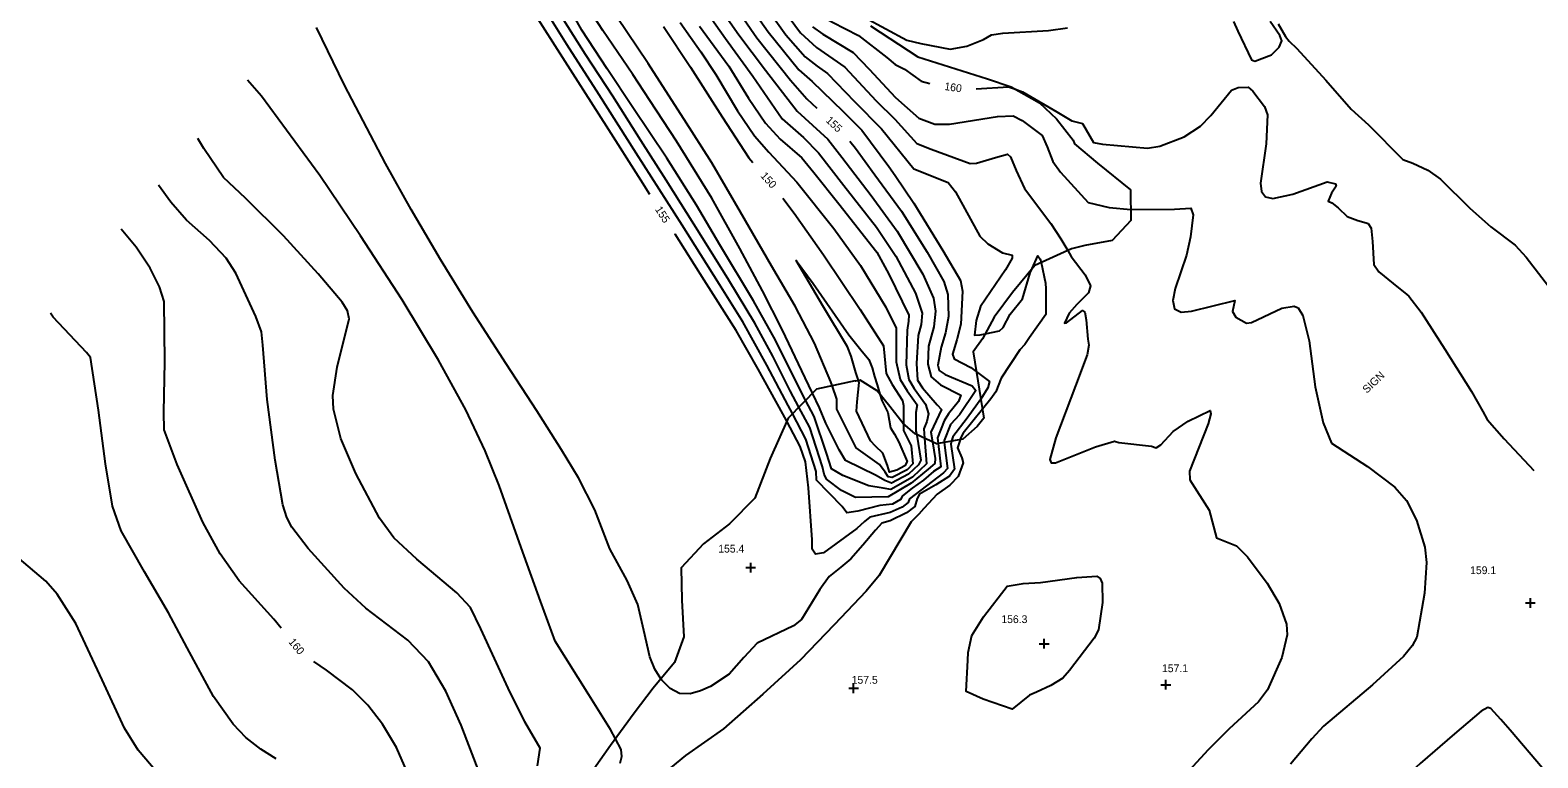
# Model space of a CAD drawing. Extents: x 1467615 to 2003689, y 770235 to 1108726.
# Drawn here: x 1999629.2 to 2000017.1, y 774084.4 to 774271.7 of the extents above; entities that cross this region are included whole.
import ezdxf

# ---------------------------------------------------------------- set-up
doc = ezdxf.new("R2010")
doc.units = 0
for name, color, linetype in [('RD_DTM_Major1', 7, 'Continuous'), ('RD_DTM_Major1_Lbl', 7, 'Continuous'), ('RD_DTM_Major2', 7, 'Continuous'), ('RD_DTM_Minor1', 7, 'Continuous'), ('RD_DTM_Minor2', 7, 'Continuous'), ('RD_DTM_Obscure', 7, 'Continuous'), ('RD_DTM_Spot_Elev', 7, 'Continuous'), ('RD_TX_Misc1', 7, 'Continuous')]:
    doc.layers.add(name, color=color, linetype=linetype)

msp = doc.modelspace()

# ---------------------------------------------------------------- linework, layer by layer
at = {"layer": 'RD_DTM_Major1'}
for points in [[(1999882.72, 774256.45), (1999884.54, 774255.82), (1999893.32, 774250.61), (1999897.19, 774248.33), (1999899.91, 774247.6), (1999900.88, 774245.98), (1999902.78, 774242.73), (1999905.13, 774242.3), (1999916.65, 774241.26), (1999919.85, 774241.78), (1999926.14, 774244.23), (1999930.29, 774246.97), (1999932.99, 774249.71), (1999938.28, 774256.21), (1999939.95, 774256.9), (1999942.53, 774257.02), (1999943.74, 774255.96), (1999946.8, 774252.04), (1999947.5, 774249.84), (1999947.23, 774242.4), (1999945.72, 774232.26), (1999946, 774230.17), (1999947, 774228.77), (1999948.89, 774228.34), (1999954.02, 774229.47), (1999962.88, 774232.62), (1999965, 774232.13), (1999965.23, 774231.5), (1999964.02, 774229.67), (1999963.11, 774227.66), (1999964.08, 774227.22), (1999965.69, 774225.92), (1999968.05, 774223.73), (1999970.81, 774222.71), (1999972.93, 774222.07)], [(1999972.93, 774222.07), (1999973.45, 774221.91), (1999974.23, 774220.72), (1999974.54, 774217.23), (1999974.93, 774211.32), (1999976.18, 774209.47), (1999979.83, 774206.48), (1999983.35, 774203.6)], [(1999983.35, 774203.6), (1999983.87, 774203.17), (1999987.04, 774199.05), (1999993.16, 774189.56), (1999999.99, 774178.67), (2000002.92, 774173.56), (2000004.06, 774171.43), (2000008.4, 774166.46), (2000016.03, 774158.34)], [(1999853.91, 774170.35), (1999853.92, 774168.65), (1999855.83, 774164.67), (1999856.25, 774160.09), (1999854.82, 774158.51), (1999850.98, 774156.54), (1999849.92, 774156.73), (1999849.14, 774157.92), (1999847.68, 774159.92), (1999841.7, 774164.2), (1999836.71, 774174.12), (1999836.71, 774176.73), (1999835.5, 774180.17)], [(1999864.39, 774165.53), (1999865.23, 774158.89), (1999864.18, 774157.72), (1999855.46, 774151.05), (1999855.06, 774150.11), (1999853.56, 774148.94), (1999850.49, 774147.53), (1999845.2, 774146.33), (1999843.87, 774145.25), (1999841.88, 774143.41), (1999833.27, 774137.14), (1999831.28, 774136.79), (1999830.37, 774138.08), (1999830.41, 774140.46), (1999829.47, 774153.89), (1999828.7, 774160.59), (1999827.28, 774164.51), (1999823.85, 774171)], [(2000016.08, 774069.99), (2000021.05, 774071.3), (2000024.18, 774073.33), (2000024.01, 774075.11), (2000018.33, 774081.77), (2000009.95, 774091.52), (2000007.61, 774094.24), (2000004.99, 774097.05), (2000004.26, 774097.34), (2000002.51, 774096.42), (1999995.61, 774090.57), (1999986.8, 774082.92), (1999974.75, 774071.88), (1999974.77, 774068.63), (1999975.4, 774067.24)]]:
    msp.add_lwpolyline(points, dxfattribs=at)
at = {"layer": 'RD_DTM_Major2'}
for points in [[(1999759.05, 774407.48), (1999760.13, 774405.68), (1999765.95, 774394.23), (1999770.75, 774384.42), (1999775.95, 774377.41), (1999784.6, 774365.41), (1999792.22, 774353.62), (1999798.52, 774341.76), (1999803.18, 774332.23), (1999807.34, 774322.19), (1999809.89, 774312.98), (1999813.19, 774302.15), (1999817.36, 774293.72), (1999821.6, 774287.89), (1999829.04, 774279.32), (1999832.09, 774275.69), (1999835.59, 774273.73), (1999842.32, 774270.32), (1999849.64, 774264.63), (1999851.75, 774262.84), (1999854.11, 774261.63), (1999858.47, 774258.55), (1999860.62, 774257.94)], [(1999788.66, 774229.32), (1999786.3, 774233.02), (1999777.47, 774246.91), (1999764.88, 774266.7), (1999756.16, 774280.49)], [(1999808.82, 774280.32), (1999816.17, 774269.67), (1999824.78, 774258.79), (1999829.04, 774254.01), (1999831.63, 774251.58)], [(1999835.5, 774180.17), (1999835.17, 774181.12), (1999830.99, 774191.12), (1999826, 774200.66), (1999819.92, 774210.99), (1999811.96, 774224.83), (1999804.58, 774237.54), (1999797.44, 774248.62), (1999791.08, 774258.56), (1999788.2, 774263.04), (1999780.04, 774275.14)], [(1999792.17, 774272.59), (1999799.12, 774262.13), (1999807.2, 774249.39), (1999814.12, 774238.77), (1999815.15, 774237.61)], [(1999872.55, 774256.59), (1999880.87, 774257.1), (1999882.72, 774256.45)], [(1999840.09, 774243.05), (1999841.53, 774241.26), (1999846.52, 774234.46), (1999853.35, 774225.06), (1999859.98, 774214.5), (1999864.28, 774206.93), (1999865.32, 774203.59), (1999865.49, 774197.96), (1999864.72, 774193.73), (1999863.55, 774190.05), (1999862.75, 774185.42), (1999863.09, 774184.1), (1999864.57, 774183.03), (1999871.56, 774180.13), (1999872.48, 774178.93), (1999868.31, 774172.68), (1999866, 774170.17), (1999864.32, 774166.06), (1999864.39, 774165.53)], [(1999822.87, 774228.42), (1999825.74, 774224.57), (1999833.3, 774213.82), (1999842.77, 774199.8), (1999848.74, 774190.38), (1999849.45, 774183.3), (1999850.97, 774180.49), (1999853.65, 774176.37), (1999853.88, 774175.03), (1999853.91, 774170.35)], [(1999693.79, 774117.79), (1999691.9, 774120.04), (1999682.99, 774129.95), (1999678.05, 774136.87), (1999673.62, 774145.04), (1999667.01, 774159.84), (1999663.64, 774168.76), (1999663.55, 774173.38), (1999663.82, 774186.26), (1999663.67, 774201.85), (1999662.49, 774205.64), (1999660.04, 774210.41), (1999656.5, 774215.85), (1999652.64, 774220.42)], [(1999823.85, 774171), (1999822.85, 774172.9), (1999816.52, 774184.44), (1999810.86, 774194.38), (1999802.64, 774207.34), (1999795.15, 774219.13), (1999795.1, 774219.2)], [(1999749.55, 774041.26), (1999743.84, 774049.31), (1999738.9, 774054.96), (1999734.8, 774058.02), (1999733.29, 774061.4), (1999729.02, 774074.24), (1999723.4, 774087.09), (1999719.88, 774093.07), (1999716.04, 774097.99), (1999712.14, 774101.86), (1999705.4, 774106.94), (1999702.18, 774109.17)]]:
    msp.add_lwpolyline(points, dxfattribs=at)
at = {"layer": 'RD_DTM_Minor1'}
for points in [[(1999843.91, 774274.95), (1999854.72, 774269.06), (1999858.31, 774268.18), (1999865.9, 774266.8), (1999870.18, 774267.51), (1999874.46, 774269.22), (1999876.57, 774270.45), (1999879.48, 774270.89), (1999891.21, 774271.6), (1999896.12, 774272.21)], [(1999938.79, 774273.91), (1999939.91, 774271.42), (1999943.4, 774263.98), (1999944.32, 774263.66), (1999948.54, 774265.34), (1999950.5, 774267.29), (1999951.26, 774268.87), (1999950.75, 774270.3), (1999948.25, 774273.85)], [(1999950.31, 774273.24), (1999952.16, 774270.03), (1999953.09, 774268.83), (1999955.05, 774266.91), (1999962.53, 774258.8), (1999969.08, 774251.29), (1999973.55, 774247.3), (1999982.39, 774238.4), (1999984.97, 774237.42), (1999988.78, 774235.64), (1999992.01, 774233.3), (1999999.61, 774225.84), (2000004.96, 774221.05), (2000011.25, 774216.36), (2000014.13, 774213.25), (2000022.16, 774202.75)], [(1999912.35, 774225.5), (1999912.55, 774225.48), (1999923.64, 774225.61), (1999927.82, 774225.87), (1999928.45, 774224.14), (1999927.73, 774218.5), (1999926.69, 774213.78), (1999923.75, 774205.13), (1999923.2, 774202.06), (1999923.64, 774199.9), (1999925.37, 774199.09), (1999927.99, 774199.34), (1999939.11, 774202.09), (1999938.57, 774199.21), (1999939.38, 774197.76), (1999942.16, 774196.23), (1999943.39, 774196.45), (1999951.2, 774200.13), (1999954.37, 774200.64), (1999955.44, 774200.19), (1999956.67, 774198.24), (1999958.24, 774191.7), (1999959.82, 774179.89), (1999961.89, 774170.61), (1999964, 774165.41), (1999973.26, 774159.4), (1999980.31, 774154.07), (1999983.28, 774150.61), (1999985.87, 774145.56), (1999987.99, 774138.59), (1999988.47, 774134.68), (1999987.95, 774126.76), (1999985.93, 774115.45), (1999984.78, 774113.22), (1999982.54, 774110.49), (1999974.56, 774103.15), (1999961.92, 774092.54), (1999958.93, 774089.31), (1999953.45, 774082.73)], [(1999896.13, 774214.97), (1999897.05, 774213.43), (1999900.66, 774208.69), (1999901.97, 774205.88), (1999901.5, 774204.09), (1999898.48, 774201.09), (1999896.49, 774198.81), (1999895.34, 774196.29), (1999895.79, 774196.32), (1999899.97, 774199.47), (1999900.5, 774199.1), (1999900.88, 774197.08), (1999901.3, 774192.13), (1999901.6, 774190.63), (1999901.15, 774188.12), (1999898.12, 774180.11), (1999893.04, 774166.76), (1999891.5, 774161.15), (1999891.86, 774160.27), (1999892.99, 774160.32), (1999903.25, 774164.43), (1999908.19, 774165.89), (1999909.26, 774165.55), (1999917.69, 774164.57), (1999918.87, 774164.14), (1999920.13, 774164.9), (1999923.24, 774168.36), (1999927.15, 774171.05), (1999932.78, 774173.74), (1999933, 774172.89), (1999932.24, 774170.35), (1999927.49, 774158.13), (1999927.6, 774155.95), (1999932.49, 774148.17), (1999934.46, 774141.04), (1999939.59, 774138.96), (1999942.37, 774136.11), (1999947.45, 774129.3), (1999950.56, 774124.12), (1999952.43, 774118.81), (1999952.58, 774116.01), (1999951.19, 774110.2), (1999947.58, 774101.89), (1999945.23, 774098.82), (1999937.66, 774091.89), (1999932.25, 774086.47), (1999924.41, 774077.85)], [(1999889.27, 774211.85), (1999890.43, 774206.58), (1999890.5, 774205.12), (1999890.55, 774198.5), (1999886.28, 774192.6), (1999885.07, 774190.76), (1999883.85, 774189.37), (1999879.01, 774182.06), (1999877.67, 774178.61), (1999876.39, 774176.8), (1999874.18, 774174.08)], [(1999874.92, 774193.54), (1999878.6, 774194.32), (1999879.49, 774195.17), (1999881.37, 774198.55), (1999884.52, 774202.55), (1999886.51, 774209.2), (1999886.99, 774210.3)], [(1999847.82, 774177.99), (1999848.3, 774176.34), (1999849.85, 774173.23), (1999850.52, 774169.33), (1999851.53, 774167.68), (1999852.7, 774165.6), (1999854.87, 774160.66), (1999854.21, 774159.52), (1999852.15, 774158.42), (1999850.29, 774157.92), (1999849.74, 774159.65), (1999848.54, 774162.81), (1999846.68, 774164.57), (1999845.39, 774165.93), (1999841.83, 774173.61), (1999841.98, 774176.02), (1999842.44, 774180.95), (1999842.28, 774181.48)], [(1999872.6, 774183.84), (1999875.99, 774181.22), (1999875.6, 774179.57), (1999873.75, 774176.7)], [(1999857.32, 774167.55), (1999857.35, 774167.42), (1999858.33, 774160.96), (1999857.75, 774159.76), (1999855.2, 774157.36), (1999850.81, 774155.04), (1999849.12, 774155.8), (1999846.83, 774157.03), (1999838.96, 774160.92), (1999837.33, 774163.62), (1999833.92, 774170.49), (1999832.25, 774174.47), (1999830.45, 774178.23)], [(1999861.34, 774165.68), (1999862.07, 774161.44), (1999861.93, 774160.1), (1999860.24, 774158.64), (1999855.89, 774155.05), (1999849.97, 774151.58), (1999841.51, 774151.4), (1999837.91, 774153.15), (1999834.08, 774156.09), (1999833.48, 774157.39), (1999833.02, 774159.29), (1999829.75, 774169.44), (1999826.98, 774174.67)], [(1999859.33, 774166.62), (1999859.82, 774160.08), (1999856.23, 774156.63), (1999850.67, 774153.46), (1999848.66, 774153.77), (1999845, 774154.35), (1999838.25, 774157.09), (1999835.37, 774158.75), (1999834.05, 774162.79), (1999830.89, 774172.19), (1999828.7, 774176.43)], [(1999862.82, 774165.25), (1999863.47, 774159.26), (1999861.63, 774158.06), (1999859.07, 774155.88), (1999856.13, 774153.83), (1999853.62, 774151.85), (1999853.14, 774150.9), (1999851.07, 774149.71), (1999847.78, 774149.3), (1999842.1, 774147.91), (1999839.32, 774147.44), (1999838.09, 774149.07), (1999831.49, 774155.89), (1999831.38, 774158.05), (1999828.8, 774166.42), (1999825.33, 774172.97)], [(1999868.43, 774166.25), (1999867.79, 774164.14), (1999868.86, 774161.61), (1999869.23, 774160.27), (1999867.94, 774156.82), (1999865.78, 774154.52), (1999862.57, 774152.25), (1999859.14, 774148.58), (1999857.84, 774147.12), (1999855.86, 774145.16), (1999847.62, 774131.3), (1999844.3, 774127.25), (1999836.08, 774118.58), (1999827.37, 774109.6), (1999817.69, 774100.81), (1999807.6, 774091.83), (1999797.8, 774084.97), (1999791.03, 774079.46)], [(1999866.26, 774165.87), (1999866.03, 774165.1), (1999866.98, 774158.71), (1999865.72, 774156.87), (1999862.23, 774154.65), (1999857.98, 774152.21), (1999857.43, 774151.17), (1999856.77, 774149.11), (1999854.66, 774147.46), (1999850.44, 774145.42), (1999848.29, 774144.76), (1999846.72, 774143), (1999843.4, 774139.12), (1999840.33, 774135.59), (1999837.73, 774133.42), (1999834.77, 774131.02), (1999832.33, 774127.69), (1999827.66, 774119.96), (1999825.57, 774118.37), (1999816.24, 774113.88), (1999812.83, 774110.25), (1999809.01, 774105.91), (1999804.24, 774102.79), (1999801.7, 774101.6), (1999798.97, 774100.87), (1999796.28, 774100.98), (1999793.82, 774102.2), (1999791.68, 774104.36), (1999791.47, 774104.71)], [(1999870.56, 774111.51), (1999871.44, 774115.88), (1999874.43, 774120.66), (1999880.52, 774128.61), (1999884.64, 774129.27), (1999889.14, 774129.55), (1999898.49, 774130.78), (1999903.66, 774131.11), (1999904.49, 774130.58), (1999905.02, 774129.3), (1999905.12, 774124.38), (1999904.07, 774117.33), (1999902.98, 774115.15), (1999896.61, 774106.89), (1999894.85, 774104.92), (1999891.82, 774103.02), (1999888.14, 774101.29), (1999886.28, 774100.56), (1999881.88, 774096.95), (1999874.42, 774099.48), (1999870.05, 774101.48), (1999870.42, 774109.57), (1999870.56, 774111.51)], [(1999781.01, 774082.98), (1999781.44, 774084.75), (1999781.23, 774086.5), (1999779.76, 774089.32)]]:
    msp.add_lwpolyline(points, dxfattribs=at)
at = {"layer": 'RD_DTM_Minor2'}
for points in [[(1999830.45, 774178.23), (1999828.57, 774182.17), (1999822.71, 774194.59), (1999817.61, 774204.54), (1999811.76, 774215.49), (1999804.58, 774228.41), (1999795.47, 774243.1), (1999788.64, 774253.54), (1999784.23, 774260.26), (1999776.56, 774271.53), (1999768.73, 774283.62)], [(1999825.33, 774172.97), (1999824.2, 774175.09), (1999818.7, 774185.42), (1999812.52, 774196.63), (1999806.56, 774206.22), (1999796.91, 774221.44), (1999785.14, 774239.96), (1999775.61, 774254.97), (1999767.3, 774267.95), (1999759.59, 774280.38)], [(1999828.7, 774176.43), (1999826.88, 774179.95), (1999820.96, 774191.87), (1999815.33, 774202), (1999806.63, 774216.43), (1999800.67, 774226.62), (1999792.97, 774238.7), (1999784.28, 774251.79), (1999777.63, 774261.66), (1999771.1, 774271.65), (1999766.44, 774280.18)], [(1999805.43, 774279.15), (1999811.49, 774270.43), (1999818.38, 774261.36), (1999826.56, 774250.77), (1999834.41, 774243.6), (1999838, 774238.99), (1999845.57, 774229.12), (1999852.25, 774219.91), (1999858.9, 774208.88), (1999861.59, 774202.72), (1999862.12, 774199.31), (1999861.72, 774195.27), (1999860.36, 774190.33), (1999860.11, 774185.72), (1999861.03, 774182.47), (1999863.43, 774180.35), (1999868.68, 774177.72), (1999868.03, 774176.06), (1999865.5, 774172.95), (1999864.35, 774171.11), (1999862.66, 774166.7), (1999862.82, 774165.25)], [(1999812.32, 774280.94), (1999819.05, 774271.21), (1999826.99, 774261.41), (1999830.41, 774258.43), (1999838.26, 774250.79), (1999843.18, 774245.9), (1999850.15, 774236.54), (1999851.77, 774234.28), (1999856.57, 774227.12), (1999863.99, 774214.99), (1999868.51, 774207.21), (1999869.04, 774204.45), (1999868.68, 774196.02), (1999867.61, 774191.99), (1999866.53, 774188.3), (1999866.91, 774187.1), (1999871.25, 774184.88), (1999872.6, 774183.84)], [(1999816.33, 774280.75), (1999823.64, 774270.47), (1999828.58, 774264.79), (1999831.65, 774262.42), (1999834.35, 774260.53), (1999841.3, 774253.32), (1999848.23, 774246.28), (1999856.53, 774235.97), (1999865.39, 774232.44), (1999867.28, 774230.03), (1999873.51, 774218.63), (1999875.61, 774216.67), (1999879.35, 774214.39), (1999881.85, 774213.73), (1999881.87, 774213), (1999880.14, 774209.98), (1999873.71, 774200.5), (1999872.59, 774196.96), (1999872.18, 774193.2), (1999873.65, 774193.27), (1999874.92, 774193.54)], [(1999820.34, 774280.57), (1999827.42, 774270.95), (1999831.49, 774267.15), (1999838.76, 774262.14), (1999846.88, 774253.48), (1999851.63, 774248.76), (1999857.3, 774242.5), (1999860.98, 774241.05), (1999871.06, 774237.38), (1999872.68, 774237.41), (1999877.52, 774238.86), (1999880.61, 774239.74), (1999881.41, 774239.06), (1999882.88, 774235.51), (1999884.98, 774230.92), (1999891.81, 774221.86), (1999894.35, 774217.97), (1999896.13, 774214.97)], [(1999826.98, 774174.67), (1999824.77, 774178.83), (1999820.28, 774187.72), (1999815.67, 774196.22), (1999808.99, 774207.33), (1999801.84, 774218.75), (1999792.81, 774233.01), (1999786.34, 774243.23), (1999779.06, 774254.66), (1999772.07, 774265.35), (1999764.4, 774277.49)], [(1999802.09, 774277.97), (1999808.06, 774269.49), (1999815.09, 774259.82), (1999822.66, 774248.8), (1999828.18, 774244.05), (1999832.01, 774240.05), (1999838.52, 774231.67), (1999846.91, 774220.93), (1999851.94, 774213.52), (1999856.97, 774203.99), (1999858.68, 774198.83), (1999858.4, 774195.91), (1999857.65, 774193.09), (1999857.19, 774185.85), (1999857.49, 774181.54), (1999858.77, 774179.6), (1999862.53, 774175.24), (1999863.65, 774174.02), (1999860.91, 774168.17), (1999861.34, 774165.68)], [(1999791.47, 774104.71), (1999789.92, 774107.19), (1999788.59, 774110.42), (1999787.06, 774117.2), (1999785.57, 774123.88), (1999782.78, 774130.01), (1999778.3, 774138.18), (1999774.43, 774148.18), (1999770.27, 774156.43), (1999765.91, 774163.64), (1999759.51, 774173.66), (1999751.64, 774185.8), (1999743.12, 774199.1), (1999734.75, 774212.6), (1999727.21, 774225.47), (1999720.61, 774237.37), (1999710.04, 774257.51), (1999702.86, 774272.37)], [(1999796.39, 774273.65), (1999801.71, 774266.04), (1999805.63, 774260.22), (1999811.22, 774250.93), (1999815.52, 774244.45), (1999819.2, 774240.24), (1999826.42, 774232.54), (1999835.98, 774220.64), (1999842.84, 774211.08), (1999849.33, 774200.35), (1999851.99, 774194.94), (1999851.96, 774186.33), (1999853, 774181.75), (1999854.82, 774178.84), (1999857.39, 774175.22), (1999857.07, 774173.23), (1999857.1, 774168.49), (1999857.32, 774167.55)], [(1999801.41, 774272.67), (1999808.99, 774262.35), (1999814.03, 774254.16), (1999818.41, 774247.7), (1999822.14, 774243.64), (1999827.75, 774238.8), (1999830.78, 774235), (1999837.22, 774226.98), (1999846.99, 774214.52), (1999850.14, 774208.89), (1999855.24, 774198.34), (1999855.14, 774196.73), (1999854.84, 774194.49), (1999854.6, 774185.51), (1999855.25, 774181.79), (1999856.6, 774179.47), (1999859.56, 774175.44), (1999860.35, 774172.96), (1999859.88, 774170.96), (1999859.14, 774169.03), (1999859.33, 774166.62)], [(1999830.51, 774272.54), (1999833.16, 774270.64), (1999840.91, 774265.92), (1999845.03, 774261.65), (1999851.79, 774254.28), (1999857.84, 774249.02), (1999861.92, 774247.43), (1999865.76, 774247.46), (1999878.07, 774249.4), (1999882.1, 774249.57), (1999884.43, 774248.43), (1999889.57, 774244.58), (1999890.82, 774241.64), (1999892.33, 774237.86), (1999894.27, 774235.07), (1999901.42, 774227.29), (1999906.78, 774226.05), (1999912.35, 774225.5)], [(1999779.76, 774089.32), (1999778.52, 774091.71), (1999772.95, 774100.59), (1999764.24, 774114.42), (1999760.5, 774124.7), (1999755.56, 774138.49), (1999749.84, 774154.51), (1999746.24, 774163.43), (1999741.29, 774173.93), (1999734.27, 774186.76), (1999724.87, 774202.23), (1999714.18, 774218.76), (1999703.68, 774234.28), (1999688.69, 774254.65), (1999685.13, 774258.82)], [(1999759.74, 774082.36), (1999760.4, 774086.89), (1999756.48, 774093.68), (1999752.17, 774102.33), (1999745.1, 774117.61), (1999742.45, 774123.06), (1999739, 774126.89), (1999728.67, 774135.52), (1999722.76, 774141.01), (1999719.03, 774146.08), (1999713.01, 774157.6), (1999709.16, 774166.59), (1999707.22, 774174.13), (1999707.04, 774177.6), (1999708.18, 774184.89), (1999711.29, 774197.39), (1999710.83, 774199.4), (1999709.46, 774201.68), (1999703.32, 774208.94), (1999694.41, 774218.72), (1999684.62, 774228.39), (1999678.91, 774233.72), (1999673.89, 774241.19), (1999672.37, 774243.74)], [(1999744.88, 774080.24), (1999740.04, 774092.84), (1999736.17, 774101.54), (1999731.65, 774109.11), (1999726.35, 774114.64), (1999715.56, 774122.92), (1999709.95, 774128.04), (1999700.73, 774138.23), (1999696.5, 774143.75), (1999695.22, 774146.25), (1999694.23, 774149.52), (1999692.22, 774161), (1999690.16, 774176.57), (1999689.05, 774190.56), (1999688.7, 774194.03), (1999687.25, 774197.94), (1999682.07, 774209.11), (1999679.61, 774212.95), (1999675.32, 774217.5), (1999669.39, 774222.79), (1999665.36, 774227.43), (1999662.25, 774231.78)], [(1999842.28, 774181.48), (1999841.65, 774183.56), (1999840.44, 774187.75), (1999839.48, 774190.18), (1999833.16, 774200.7), (1999826.26, 774212.38), (1999830.64, 774206.5), (1999839.8, 774193.27), (1999842.95, 774189.38), (1999844.95, 774186.87), (1999845.79, 774184.77), (1999846.44, 774182.53), (1999847.13, 774180.41), (1999847.82, 774177.99)], [(1999886.99, 774210.3), (1999888.41, 774213.57), (1999889.07, 774212.76), (1999889.27, 774211.85)], [(1999692.51, 774084.13), (1999688.51, 774086.62), (1999684.69, 774089.6), (1999681.4, 774093.02), (1999676.39, 774100.22), (1999669.56, 774112.72), (1999664.82, 774121.73), (1999658.57, 774132.25), (1999652.59, 774142.82), (1999650.41, 774149.19), (1999648.56, 774160.02), (1999646.73, 774173.89), (1999644.69, 774187.38), (1999643.7, 774188.73), (1999635.13, 774197.77), (1999634.4, 774198.86)], [(1999873.75, 774176.7), (1999872.95, 774175.45), (1999870.29, 774171.78), (1999866.61, 774167.04), (1999866.26, 774165.87)], [(1999874.18, 774174.08), (1999869.23, 774167.96), (1999868.61, 774166.83), (1999868.43, 774166.25)], [(1999725.47, 774014.4), (1999723.69, 774015.83), (1999710.39, 774024.54), (1999706.01, 774028.2), (1999699.65, 774036.37), (1999691.26, 774047.01), (1999687.39, 774052.7), (1999684.95, 774057.09), (1999680.46, 774061.03), (1999673.23, 774068.13), (1999663.86, 774078.28), (1999657.01, 774086.4), (1999653.43, 774092.06), (1999647.74, 774104.43), (1999640.9, 774118.93), (1999636.16, 774126.49), (1999633.18, 774129.85), (1999625.81, 774136.1), (1999619.01, 774141.59), (1999616.76, 774144.07), (1999615.23, 774146.92), (1999614.17, 774150.74), (1999612.53, 774163.5), (1999611.77, 774172.12)]]:
    msp.add_lwpolyline(points, dxfattribs=at)
at = {"layer": 'RD_DTM_Obscure'}
msp.add_lwpolyline([(1999845.4, 774272.77), (1999857.61, 774264.83), (1999875.47, 774259.13), (1999881.61, 774257.09), (1999888.86, 774252.95), (1999893.22, 774248.8), (1999897.5, 774243.31), (1999897.92, 774242.41), (1999903.77, 774237.39), (1999912.31, 774230.56), (1999912.37, 774222.63), (1999907.59, 774217.53), (1999900.55, 774216.25), (1999897.11, 774215.42), (1999887.65, 774211.11), (1999881.97, 774204.13), (1999877.2, 774197.77), (1999874.23, 774192.26), (1999871.79, 774188.84), (1999874.54, 774171.84), (1999872.85, 774169.62), (1999869.16, 774166.38), (1999862.4, 774165.18), (1999856.86, 774167.77), (1999853.75, 774170.49), (1999850.36, 774174.77), (1999847.14, 774178.85), (1999842.77, 774181.56), (1999841.5, 774181.35), (1999841.41, 774181.45), (1999831.49, 774179.3), (1999824.22, 774171.84), (1999819.57, 774161.4), (1999815.62, 774151.21), (1999809.09, 774144.57), (1999802.47, 774139.49), (1999796.65, 774133.3), (1999796.88, 774124.96), (1999797.33, 774115.55), (1999794.96, 774108.94), (1999789.5, 774102.34), (1999784.63, 774095.89), (1999778.48, 774087.59), (1999770.49, 774076.22)], dxfattribs=at)
at = {"layer": 'RD_DTM_Spot_Elev'}
for p, q in [((1999814.59, 774132.1), (1999814.59, 774134.6)), ((1999813.34, 774133.35), (1999815.84, 774133.35)), ((2000013.95, 774124.26), (2000016.45, 774124.26)), ((2000015.2, 774123.01), (2000015.2, 774125.51)), ((1999888.83, 774113.75), (1999891.33, 774113.75)), ((1999890.08, 774112.5), (1999890.08, 774115)), ((1999841.03, 774101.03), (1999841.03, 774103.53)), ((1999921.38, 774101.94), (1999921.38, 774104.44)), ((1999839.78, 774102.28), (1999842.28, 774102.28)), ((1999920.13, 774103.19), (1999922.63, 774103.19))]:
    msp.add_line(p, q, dxfattribs=at)

# ---------------------------------------------------------------- texts
at = {"layer": 'RD_DTM_Major1_Lbl'}
for s, rotation, p in [('160', 351.8767, (1999864.32, 774256.27)), ('155', 316.8369, (1999833.72, 774248.24)), ('150', 311.817, (1999816.97, 774234.08)), ('155', 302.4697, (1999789.86, 774225.57)), ('160', 309.9673, (1999695.53, 774114.16))]:
    msp.add_text(s, height=2, rotation=rotation, dxfattribs=at).set_placement(p)
at = {"layer": 'RD_DTM_Spot_Elev'}
for s, p in [('155.4', (1999806.23, 774137.22)), ('159.1', (1999999.67, 774131.67)), ('156.3', (1999879.07, 774119.07)), ('157.1', (1999920.4, 774106.44)), ('157.5', (1999840.56, 774103.46))]:
    msp.add_text(s, height=2, dxfattribs=at).set_placement(p)
at = {"layer": 'RD_TX_Misc1'}
msp.add_text('SIGN', height=2, rotation=43.6852, dxfattribs=at).set_placement((1999973.12, 774178.07))

doc.saveas('drawing.dxf')
